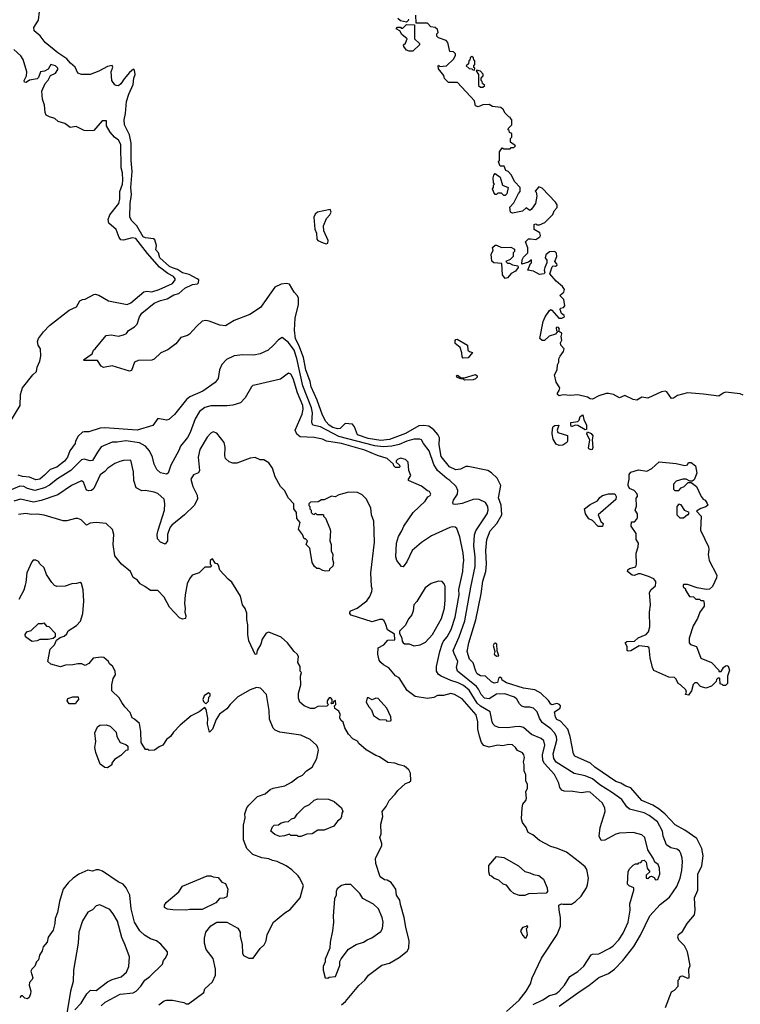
# Model space of a CAD drawing. Extents: x 1793424 to 1900092, y 321114 to 470632.
# Tile 273 of 292: x 1865693 to 1871545, y 454389 to 462389. Entities that reach past the tile are written whole.
import ezdxf

# ---------------------------------------------------------------- set-up
doc = ezdxf.new("R2010")
doc.units = 0

msp = doc.modelspace()

# ---------------------------------------------------------------- linework, layer by layer
at = {"layer": '0CON05XD'}
for points in [[(1870937, 454363), (1870985, 454490), (1871010, 454505), (1871040, 454535), (1871040, 454585), (1871050, 454595), (1871051.7, 454608.3), (1871061.7, 454618.3), (1871075, 454620), (1871115, 454600), (1871130, 454605), (1871127, 454673), (1871137.5, 454705), (1871117.5, 454815), (1871093, 454863), (1871045, 454910), (1871037.5, 454935), (1871043.6, 454956.4), (1871075, 454980), (1871113.9, 455046.1), (1871172.5, 455115), (1871177.5, 455155), (1871172.5, 455255), (1871200, 455315), (1871200.5, 455340.5), (1871200.8, 455445), (1871232.5, 455515), (1871242.5, 455595), (1871232, 455655), (1871192, 455735), (1871094.5, 455804.5), (1871016, 455846), (1870935, 455932.9), (1870885, 455973.5), (1870835, 456006.5), (1870744, 456045), (1870657.3, 456147.3), (1870615, 456160.6), (1870575, 456184.4), (1870535, 456198.9), (1870362.5, 456315), (1870327.6, 456347.6), (1870202.5, 456405), (1870190, 456425), (1870164.2, 456564.2), (1870143.8, 456625), (1870085, 456690), (1870055, 456704), (1870043, 456723), (1870036.7, 456765), (1870082.5, 456795), (1870085.8, 456815), (1870076.7, 456825), (1870055, 456834.2), (1870015, 456822.5), (1870005, 456827.5), (1869987, 456857), (1869925, 456916.7), (1869875, 456944.2), (1869785, 456958.6), (1869645, 457001.2), (1869611.7, 457021.7), (1869607, 457037), (1869595, 457047.5), (1869580, 457035), (1869572.5, 457005), (1869545, 456999.2), (1869525, 457010), (1869476.2, 457055), (1869435, 457057.5), (1869408.8, 457075), (1869396.7, 457095), (1869375, 457162.5), (1869344.5, 457194.5), (1869327.5, 457255), (1869341.4, 457325), (1869397.9, 457512.1), (1869439.2, 457725), (1869455, 457827.5), (1869478.1, 457905), (1869482.7, 457965), (1869477.1, 458075), (1869486.9, 458165), (1869514.6, 458235.4), (1869567.5, 458295), (1869608, 458365), (1869602.9, 458445), (1869580.8, 458505), (1869600, 458605), (1869570, 458665), (1869525, 458708), (1869495, 458726.2), (1869335, 458760), (1869315, 458760), (1869272.3, 458737.7), (1869235, 458731.4), (1869182.5, 458755), (1869115, 458841.2), (1869100, 458935), (1869102.4, 458992.4), (1869088.3, 459018.3), (1869055, 459055.6), (1869015.3, 459085.3), (1868975, 459092.7), (1868935, 459088.8), (1868825, 459027.9), (1868695, 458977.5), (1868625, 458970.3), (1868524, 458985), (1868434.8, 459014.8), (1868411.7, 459081.7), (1868395, 459102.5), (1868335, 459107.5), (1868295, 459068), (1868276, 459064), (1868235, 459075.3), (1868206.2, 459095), (1868179.6, 459125), (1868151.5, 459175), (1868108.2, 459298.2), (1868061.1, 459405), (1868050.8, 459450.8), (1868015.5, 459544.5), (1867998.2, 459645), (1867960, 459745), (1867933.5, 459795), (1867923.6, 459866.4), (1867930, 459965), (1867958.1, 460075), (1867957.1, 460127.1), (1867950, 460145), (1867921.2, 460175), (1867885, 460240), (1867856.2, 460246.2), (1867815, 460240.8), (1867764, 460215), (1867648.7, 460051.3), (1867562.5, 459995), (1867435, 459944.2), (1867365, 459903.1), (1867317.4, 459907.4), (1867230.9, 459940.9), (1867205, 459944.2), (1867175, 459938.8), (1867130.5, 459899.5), (1867072.5, 459835), (1867055.9, 459824.1), (1867002.7, 459807.3), (1866961.2, 459755), (1866895, 459705.7), (1866837.7, 459682.3), (1866785, 459630), (1866765, 459623.3), (1866655, 459620), (1866625, 459607.5), (1866600.7, 459539.3), (1866585, 459533.8), (1866445, 459577.5), (1866373.6, 459563.6), (1866353.6, 459573.6), (1866325, 459620), (1866215, 459620), (1866210, 459625), (1866280, 459675), (1866292.5, 459705), (1866306.4, 459713.6), (1866395, 459823.3), (1866435, 459830), (1866495, 459817.5), (1866535, 459827.5), (1866559.3, 459840.7), (1866577, 459863), (1866625, 459892.5), (1866647.5, 459915), (1866666, 459975), (1866685, 460004.2), (1866785, 460085.7), (1866835, 460107.8), (1866889.1, 460120.9), (1866945, 460152.9), (1866985, 460164), (1867035, 460209.2), (1867095, 460238), (1867136, 460244), (1867145, 460252.5), (1867146.2, 460275), (1867135, 460283.8), (1867068.7, 460318.7), (1867015, 460332.7), (1866975, 460359.1), (1866935, 460372.5), (1866910, 460385), (1866831.5, 460455), (1866820, 460495), (1866798.8, 460518.8), (1866803.5, 460555), (1866791.5, 460601.5), (1866779.1, 460609.1), (1866715, 460616.7), (1866695, 460625.6), (1866645, 460713.1), (1866602.2, 460755), (1866587.8, 460785), (1866589.1, 460895), (1866602, 460968), (1866594.1, 461025), (1866606.1, 461155), (1866597.8, 461245), (1866597.3, 461385), (1866583.3, 461455), (1866542.7, 461535), (1866540, 461575), (1866552.6, 461627.4), (1866560.9, 461725), (1866578.4, 461785), (1866615, 461862.5), (1866620.6, 461915), (1866631.2, 461945), (1866625, 461980), (1866616.4, 461986.4), (1866585, 461961.2), (1866540.9, 461909.1), (1866515, 461867.5), (1866495, 461853.3), (1866475, 461853.8), (1866465, 461861.2), (1866440.9, 461895), (1866436.2, 461965), (1866448.1, 462005), (1866445, 462017.5), (1866405, 462007.9), (1866335, 461972.2), (1866264.6, 461945.4), (1866195, 461944.4), (1866165.6, 461955.6), (1866142.2, 462005), (1866105.5, 462035), (1866075, 462072.2), (1866001.5, 462121.5), (1865900, 462205), (1865858, 462258), (1865809.1, 462299.1), (1865808.6, 462325), (1865844.2, 462385.8), (1865853.3, 462455)], [(1868850, 462395), (1868848.3, 462381.7), (1868835, 462370), (1868785, 462380), (1868765, 462400)], [(1871370.8, 459329.2), (1871247.1, 459347.1), (1871115, 459356.7), (1871035, 459335.6), (1871003.3, 459315), (1870985, 459310.8), (1870948, 459365), (1870935, 459372), (1870905, 459365.6), (1870795, 459314.3), (1870745, 459322), (1870705, 459296.7), (1870675, 459303.8), (1870606.8, 459336.8), (1870565, 459316.2), (1870515, 459343.8), (1870475, 459353.3), (1870457, 459353), (1870395, 459333.3), (1870344.4, 459305.6), (1870325, 459308.9), (1870303.4, 459323.4), (1870225, 459342.2), (1870165, 459334.5), (1870107.8, 459342.2), (1870075, 459332), (1870061.2, 459345), (1870061.2, 459355), (1870074.4, 459375.6), (1870078.1, 459398.1), (1870048.8, 459445), (1870036.2, 459505), (1870058, 459545), (1870060, 459585), (1870072.3, 459607.7), (1870071.9, 459635), (1870080.8, 459655), (1870107.9, 459692.1), (1870115.7, 459715), (1870087.5, 459745), (1870086, 459765), (1870095.8, 459785), (1870090.5, 459815), (1870095.9, 459835.9), (1870093.3, 459845), (1870070, 459855), (1870075.7, 459874.3), (1870068.3, 459888.3), (1870055, 459891.2), (1870048.8, 459885), (1870051.2, 459865), (1870060, 459855), (1870045, 459833.3), (1869993.1, 459816.9), (1869955, 459782.5), (1869935, 459783.3), (1869918.3, 459798.3), (1869943, 459937), (1869960, 459975), (1869995, 460027.5), (1870005, 460033.3), (1870015, 460030), (1870070, 459965), (1870096.6, 459963.4), (1870116.2, 459975), (1870113.3, 459985), (1870092.4, 460002.4), (1870081.1, 460035), (1870084.7, 460045.3), (1870108.6, 460051.4), (1870120.6, 460065), (1870111.1, 460115), (1870081.9, 460145), (1870085.7, 460155), (1870111.4, 460175), (1870116.4, 460196.4), (1870102.1, 460222.1), (1870050, 460265), (1869997.5, 460325), (1870017.5, 460382.5), (1870025, 460390), (1870045, 460387.5), (1870056.7, 460395), (1870056.2, 460405), (1870038.8, 460425), (1870055.5, 460464.5), (1870053.2, 460493.2), (1870040, 460505), (1869996.4, 460503.6), (1869965, 460480), (1869960, 460455), (1869972.5, 460435), (1869973.3, 460415), (1869957.5, 460375), (1869951.2, 460355), (1869956.7, 460335), (1869952.5, 460325), (1869915, 460318), (1869865, 460346.7), (1869820, 460355), (1869841.7, 460408.3), (1869850, 460415), (1869848.3, 460438.3), (1869825, 460420), (1869771.7, 460401.7), (1869773, 460437), (1869785, 460460), (1869820, 460495), (1869820, 460535), (1869800, 460585), (1869825, 460607.5), (1869845, 460610), (1869885, 460602.5), (1869917.5, 460625), (1869922.5, 460635), (1869918.3, 460658.3), (1869870, 460685), (1869870, 460725), (1869885, 460730), (1869893, 460723), (1869915, 460722.5), (1869958.8, 460741.2), (1870023.6, 460806.4), (1870033.8, 460835), (1870056.6, 460863.4), (1870056.4, 460885), (1870045, 460906.2), (1869935, 461020), (1869908.3, 461031.7), (1869880, 460995), (1869887, 460987), (1869892.5, 460955), (1869882.5, 460895), (1869849.3, 460850.7), (1869835, 460840), (1869805, 460860), (1869776.4, 460833.6), (1869695, 460817.5), (1869677.5, 460825), (1869673.6, 460866.4), (1869705, 460900), (1869743, 460977), (1869757, 460993), (1869756.7, 461025), (1869712.5, 461075), (1869686.4, 461126.4), (1869660, 461155), (1869640, 461165), (1869628.3, 461198.3), (1869595, 461200), (1869580, 461235), (1869590, 461245), (1869590, 461315), (1869611.7, 461348.3), (1869625, 461340), (1869675, 461340), (1869685, 461350), (1869705, 461350), (1869720, 461365), (1869680, 461395), (1869680, 461425), (1869690, 461435), (1869690, 461465), (1869671.7, 461471.7), (1869668.3, 461488.3), (1869660, 461495), (1869661.7, 461508.3), (1869690, 461535), (1869690, 461575), (1869680, 461585), (1869680, 461595), (1869665, 461600), (1869635, 461630), (1869619.3, 461659.3), (1869600, 461675), (1869533, 461683), (1869505, 461700), (1869455, 461697.5), (1869415, 461682.5), (1869395, 461690), (1869385, 461730), (1869248.3, 461878.3), (1869175, 461880), (1869141.7, 461911.7), (1869137, 461937), (1869095, 461990), (1869090, 462015), (1869095, 462020), (1869105, 462010), (1869160, 462015), (1869215, 462070), (1869231.7, 462098.3), (1869231.7, 462111.7), (1869217, 462127), (1869185, 462130), (1869170, 462205), (1869155, 462220), (1869093, 462243), (1869080, 462255), (1869080, 462275), (1869090, 462285), (1869085, 462310), (1869067, 462327), (1869031.7, 462331.7), (1869005, 462360), (1868911.7, 462361.7), (1868910, 462425)], [(1868885, 462132.5), (1868855, 462132.5), (1868835, 462142.5), (1868811.7, 462171.7), (1868810, 462185), (1868825, 462200), (1868840, 462235), (1868795, 462270), (1868780, 462300), (1868750, 462315), (1868761.7, 462328.3), (1868785, 462330), (1868791.7, 462321.7), (1868805, 462320), (1868835, 462350), (1868898.3, 462348.3), (1868900, 462235), (1868940, 462195), (1868940, 462185), (1868885, 462132.5)], [(1865611.9, 459115), (1865696.7, 459255), (1865698.4, 459345), (1865715, 459397.5), (1865798.9, 459505), (1865828.8, 459531.2), (1865833.9, 459565), (1865857.1, 459615), (1865865.6, 459655), (1865861.2, 459715), (1865843.8, 459745), (1865836.2, 459775), (1865845, 459800), (1865885, 459853.8), (1865935, 459905.8), (1866095, 460030), (1866153, 460057), (1866180, 460105), (1866203.6, 460116.4), (1866225, 460117.5), (1866295, 460156.7), (1866305, 460160), (1866335, 460150), (1866415, 460104), (1866565, 460075.6), (1866595, 460089.2), (1866701.1, 460178.9), (1866725, 460184.3), (1866765, 460178.9), (1866825, 460197.5), (1866933.9, 460246.1), (1866955.7, 460275), (1866955.8, 460285), (1866941.5, 460301.5), (1866896, 460326), (1866829.3, 460379.3), (1866729.3, 460489.3), (1866635, 460612.5), (1866605, 460618), (1866535, 460598.8), (1866515, 460601.2), (1866499.7, 460619.7), (1866476, 460685), (1866416.2, 460735), (1866412.5, 460765), (1866426, 460805), (1866497.5, 460895), (1866507.1, 460935), (1866505.7, 460994.3), (1866526.8, 461053.2), (1866530.6, 461085), (1866528.2, 461145), (1866515.6, 461185), (1866514.2, 461374.2), (1866495, 461410), (1866463.6, 461433.6), (1866427.5, 461475), (1866398.3, 461528.3), (1866398.3, 461568.3), (1866361.7, 461568.3), (1866295, 461490), (1866235, 461487.5), (1866215, 461490), (1866151.7, 461521.7), (1866103, 461513), (1866060, 461545), (1866005, 461562.5), (1865977, 461587), (1865935, 461598.8), (1865907.5, 461615), (1865900, 461635), (1865893.8, 461695), (1865877.5, 461745), (1865871.7, 461808.3), (1865899.3, 461870.7), (1865925, 461897.5), (1865942.5, 461935), (1865983.3, 461955), (1866002.5, 461985), (1866002.5, 461995), (1865982.5, 462015), (1865945, 462026.7), (1865923, 461987), (1865895, 461972.5), (1865862.5, 461965), (1865845, 461920), (1865835, 461910), (1865773, 461897), (1865745, 461880), (1865733, 461883), (1865730, 461895), (1865747, 461933), (1865750, 461965), (1865722, 462065), (1865701.2, 462095), (1865645, 462146.2)], [(1869385, 461980), (1869390, 461995), (1869381.7, 462001.7), (1869380, 462015), (1869390, 462025), (1869390, 462055), (1869381.7, 462061.7), (1869378.3, 462078.3), (1869365, 462090), (1869351.7, 462078.3), (1869348.3, 462061.7), (1869340, 462055), (1869338.3, 462031.7), (1869320, 462015), (1869341.7, 461991.7), (1869365, 461990), (1869371.7, 461981.7), (1869385, 461980)], [(1869455, 461840), (1869470, 461855), (1869451.7, 461871.7), (1869448.3, 461888.3), (1869440, 461895), (1869440, 461915), (1869457, 461933), (1869457, 461947), (1869435, 461970), (1869405, 461980), (1869400, 461975), (1869420, 461945), (1869420, 461855), (1869435, 461840), (1869455, 461840)], [(1869635, 460960), (1869625, 460960), (1869605, 460980), (1869575, 460980), (1869565, 460970), (1869555, 460970), (1869542.5, 460985), (1869532.5, 461015), (1869540, 461025), (1869540, 461045), (1869547.5, 461052.5), (1869540, 461065), (1869537.5, 461105), (1869542.5, 461125), (1869555, 461140), (1869595, 461110), (1869613.6, 461043.6), (1869660, 461025), (1869650, 460975), (1869635, 460960)], [(1868183, 460567), (1868195, 460572.5), (1868197.8, 460595), (1868162, 460675), (1868158.8, 460715), (1868183.8, 460775), (1868212.5, 460805), (1868222.5, 460825), (1868215, 460847.5), (1868110, 460825), (1868091.7, 460808.3), (1868082.5, 460785), (1868088.3, 460688.3), (1868102.5, 460655), (1868106.2, 460605), (1868113.3, 460595), (1868156.2, 460575), (1868183, 460567)], [(1869635, 460287.5), (1869612.5, 460315), (1869608.3, 460408.3), (1869543.6, 460413.6), (1869528.3, 460428.3), (1869522.5, 460485), (1869537.5, 460515), (1869533, 460537), (1869553, 460557), (1869565, 460557.5), (1869605, 460537.5), (1869681.7, 460541.7), (1869710, 460525), (1869710, 460505), (1869700, 460495), (1869700, 460465), (1869675, 460440), (1869640, 460425), (1869655, 460410), (1869671.7, 460411.7), (1869695, 460397.5), (1869738.3, 460388.3), (1869740, 460375), (1869720, 460345), (1869685, 460327.5), (1869655, 460292.5), (1869635, 460287.5)], [(1870075, 454374.3), (1870243.7, 454496.3), (1870315, 454540.8), (1870395, 454606.2), (1870475, 454640), (1870522, 454675), (1870590, 454745), (1870681.7, 454858.3), (1870735, 454951.2), (1870811.3, 455108.7), (1870895, 455199.2), (1870969.3, 455260.7), (1871028.6, 455345), (1871055.7, 455414.3), (1871070.8, 455475), (1871075.9, 455545.9), (1871074, 455575), (1871061.2, 455615), (1871050, 455635), (1871029.7, 455649.7), (1870981.3, 455661.3), (1870946, 455685), (1870919.2, 455755), (1870912.2, 455795), (1870871.5, 455871.5), (1870805, 455921.9), (1870764, 455945), (1870645, 455975.7), (1870623, 455993), (1870581.7, 456051.7), (1870508.1, 456108.1), (1870405, 456171.5), (1870345, 456220), (1870285, 456245.5), (1870195, 456264.2), (1870050, 456355), (1870031.5, 456385), (1870025.4, 456425), (1870054.6, 456535), (1870052.1, 456565), (1870035, 456595.5), (1870005, 456626.5), (1869935, 456678), (1869913.7, 456713.7), (1869894.4, 456764.4), (1869865, 456793.8), (1869835, 456804.2), (1869795, 456804.2), (1869771.7, 456811.7), (1869750.9, 456830.9), (1869729.4, 456869.4), (1869710.8, 456885), (1869631.7, 456911.7), (1869565, 456907.7), (1869505, 456870.8), (1869467.2, 456877.2), (1869441.5, 456905), (1869419.6, 456949.6), (1869401.3, 456971.3), (1869247.1, 457095), (1869239.2, 457125), (1869251.9, 457175), (1869220.3, 457240.3), (1869214.4, 457265), (1869261.8, 457375), (1869307.5, 457505), (1869357.4, 457777.4), (1869390.8, 457945), (1869391.5, 458025), (1869380.4, 458115), (1869386.9, 458203.1), (1869396.9, 458235), (1869488.6, 458375), (1869496.8, 458403.2), (1869495.6, 458435), (1869475, 458465.6), (1869425, 458490.6), (1869405, 458494.4), (1869375, 458490.5), (1869285, 458457.5), (1869235, 458450), (1869213.3, 458453.3), (1869210, 458465), (1869216.2, 458485), (1869248, 458535), (1869250, 458565), (1869238.8, 458595), (1869187.1, 458645), (1869160.7, 458660.7), (1869086.2, 458726.2), (1869056.9, 458775), (1869018.1, 458885), (1868971.2, 458945), (1868955.7, 458975.7), (1868941.7, 458981.7), (1868895, 458981.1), (1868836.5, 458963.5), (1868775, 458937.2), (1868715, 458923.4), (1868645, 458917.4), (1868576.6, 458926.6), (1868285, 459002.5), (1868135, 459080), (1868073.7, 459093.7), (1868064.4, 459115), (1868070, 459195), (1868063.5, 459235), (1867993.3, 459415), (1867944.7, 459635.3), (1867922.6, 459705), (1867876.7, 459766.7), (1867825, 459808), (1867795, 459788), (1867753.8, 459745), (1867710, 459705), (1867645, 459674), (1867595, 459663.8), (1867505, 459667.5), (1867435, 459657.5), (1867370.9, 459629.1), (1867333.2, 459586.8), (1867316.2, 459545), (1867303.8, 459475), (1867279.5, 459440.5), (1867179.3, 459370.7), (1867075.5, 459324.5), (1867047, 459303), (1866949.1, 459180.9), (1866905, 459140), (1866885, 459136.2), (1866815, 459150), (1866775, 459091.2), (1866647, 459053), (1866385, 459074.3), (1866345, 459069.2), (1866255, 459041.2), (1866215, 459041.2), (1866202.7, 459037.3), (1866166.7, 459005), (1866146.7, 458965), (1866142, 458945), (1866100.8, 458885), (1866080.6, 458835), (1866056.9, 458803.1), (1865995.3, 458754.7), (1865939.2, 458735), (1865895, 458687.8), (1865855, 458655.6), (1865825, 458650.6), (1865772.5, 458672.5), (1865715, 458678.2), (1865680.9, 458689.1)], [(1869295, 459640), (1869285, 459650), (1869283, 459683), (1869270, 459725), (1869228.3, 459758.3), (1869228.3, 459781.7), (1869235, 459790), (1869245, 459792.5), (1869330, 459745), (1869333, 459703), (1869345, 459692.5), (1869370, 459685), (1869335, 459642.5), (1869295, 459640)], [(1869862.3, 454387.7), (1869942, 454425), (1869995, 454460), (1870046.2, 454475), (1870074.2, 454495), (1870117.1, 454545), (1870160, 454615), (1870225, 454655.8), (1870275, 454698.8), (1870335, 454790), (1870345, 454796.2), (1870395, 454800), (1870485, 454844.2), (1870513.8, 454865), (1870557.4, 454912.6), (1870595, 454966.7), (1870634.2, 455055), (1870651.2, 455155), (1870648.8, 455205), (1870680, 455315), (1870680, 455335), (1870641.7, 455351.7), (1870630, 455365), (1870633, 455467), (1870647, 455493), (1870675, 455520), (1870695, 455530), (1870715, 455530), (1870721.7, 455538.3), (1870738.3, 455541.7), (1870751.7, 455558.3), (1870765, 455560), (1870780, 455545), (1870790, 455495), (1870810, 455465), (1870781.7, 455438.3), (1870780, 455415), (1870795, 455410), (1870811.7, 455428.3), (1870825, 455430), (1870845, 455420), (1870855, 455400), (1870875, 455402.5), (1870892.5, 455445), (1870887.5, 455495), (1870877.5, 455525), (1870850, 455545), (1870836.7, 455576.7), (1870793.3, 455645), (1870768.8, 455745), (1870745, 455766.7), (1870673.9, 455786.1), (1870565, 455780), (1870535, 455772.5), (1870445, 455722.5), (1870415, 455720), (1870400, 455755), (1870407.5, 455825), (1870448.8, 455955), (1870443.9, 455983.9), (1870424, 456025), (1870325, 456112), (1870305, 456115.8), (1870255, 456107.5), (1870185, 456119.2), (1870115, 456122), (1870095, 456130), (1870080.6, 456150.6), (1870071.4, 456185), (1870037.1, 456255), (1869954.4, 456345), (1869940.2, 456370.2), (1869937.7, 456415), (1869956.4, 456495), (1869949.1, 456529.1), (1869928, 456548), (1869850.2, 456580.2), (1869785, 456637.1), (1869755, 456646.7), (1869715, 456643.1), (1869655.7, 456634.3), (1869585, 456637.1), (1869555, 456648), (1869538, 456665), (1869530, 456685), (1869514, 456765), (1869435, 456811.8), (1869407.3, 456835), (1869342.2, 456942.2), (1869298.3, 456978.2), (1869255, 457001.5), (1869195, 457020.4), (1869116.2, 457056.2), (1869095, 457070), (1869077.5, 457095), (1869077.1, 457135), (1869104.4, 457255), (1869124.5, 457315), (1869135, 457340.8), (1869163.3, 457375), (1869196.2, 457435), (1869229.1, 457535), (1869260.5, 457715), (1869260.2, 457759.8), (1869291.1, 457905), (1869294.3, 457954.3), (1869298.9, 457995), (1869294.4, 458055), (1869267, 458187), (1869242.5, 458255), (1869230, 458265), (1869208, 458268), (1869186.1, 458263.9), (1869037.5, 458195), (1868955, 458140), (1868880, 458075), (1868838, 457985), (1868806.1, 457943.9), (1868792.5, 457945), (1868754.3, 457994.3), (1868748, 458025), (1868752.9, 458135), (1868770.3, 458189.7), (1868797.5, 458235), (1868811.2, 458275), (1868888.8, 458385), (1868985, 458477.5), (1869007, 458513), (1869025, 458522.5), (1869032.5, 458535), (1869020, 458555), (1869005, 458560), (1868955, 458600), (1868850, 458645), (1868850, 458655), (1868870, 458685), (1868852.5, 458725), (1868847.5, 458795), (1868826.1, 458816.1), (1868785, 458826.7), (1868760, 458815), (1868750, 458805), (1868750, 458795), (1868778.3, 458768.3), (1868780, 458755), (1868775, 458750), (1868745, 458750), (1868730, 458765), (1868728.3, 458778.3), (1868677.5, 458825), (1868599.1, 458849.1), (1868495, 458891.8), (1868305, 458946.1), (1868185.6, 458965.6), (1868151.2, 458981.2), (1868085.4, 458995.4), (1867970.9, 459000.9), (1867942.1, 459022.1), (1867930.8, 459055), (1867987.5, 459185), (1867995.4, 459224.6), (1867991.8, 459255), (1867948.7, 459358.7), (1867915, 459473.3), (1867895, 459510), (1867875, 459516.7), (1867810.5, 459469.5), (1867612.5, 459422.5), (1867585, 459416.2), (1867575, 459407.5), (1867524.1, 459315.9), (1867485, 459276.2), (1867425, 459258), (1867375, 459250.8), (1867245, 459252.9), (1867195, 459238.1), (1867153.7, 459206.3), (1867117.5, 459145), (1867077.5, 459035), (1867055.5, 458994.5), (1866998.8, 458925), (1866985, 458887.5), (1866919.3, 458770.7), (1866897.5, 458705), (1866885, 458697.5), (1866836.4, 458706.4), (1866806.2, 458735), (1866785, 458777.5), (1866770, 458835), (1866746.2, 458886.2), (1866713.7, 458923.7), (1866665, 458951.1), (1866555, 458968.5), (1866485, 458956.9), (1866443.4, 458956.6), (1866355, 458918), (1866325, 458874.3), (1866285, 458808.8), (1866265, 458803.8), (1866217.3, 458817.3), (1866195, 458812.5), (1866107.1, 458725), (1866000.5, 458659.5), (1865933.9, 458606.1), (1865895, 458584.5), (1865815, 458564.6), (1865755, 458580.4), (1865725, 458595.4), (1865695, 458598.8), (1865590, 458555)], [(1869305, 459460), (1869295, 459470), (1869275, 459470), (1869245, 459482.5), (1869240, 459495), (1869245, 459500), (1869255, 459497.5), (1869275, 459480), (1869305, 459480), (1869395, 459506.7), (1869407.5, 459495), (1869407.5, 459485), (1869395, 459470), (1869375, 459462.5), (1869305, 459460)], [(1871568.8, 459338.8), (1871545, 459348.8), (1871425, 459362.2), (1871405, 459355.6), (1871370.8, 459329.2)], [(1870285, 459057.5), (1870225, 459092.5), (1870205, 459093.8), (1870175, 459080), (1870167.5, 459095), (1870167.5, 459115), (1870225.8, 459124.2), (1870236.2, 459135), (1870243.9, 459166.1), (1870267.5, 459177.5), (1870275, 459140), (1870296.7, 459095), (1870295, 459060), (1870285, 459057.5)], [(1870075, 458930), (1870049.3, 458939.3), (1870025, 458980), (1870016.7, 459025), (1870020, 459065), (1870026.4, 459083.6), (1870038.3, 459091.7), (1870070, 459095), (1870057.1, 459055), (1870064.4, 459034.4), (1870141.7, 459011.7), (1870142.5, 458965), (1870136.4, 458953.6), (1870105, 458932.5), (1870075, 458930)], [(1869645, 454329.2), (1869748, 454422), (1869805, 454496.7), (1869842, 454555), (1869856, 454605), (1869931.2, 454765), (1870058.8, 454955), (1870085.8, 455025), (1870086, 455095), (1870073.8, 455155), (1870072.5, 455195), (1870093.6, 455206.4), (1870103.6, 455203.6), (1870175, 455203.3), (1870207.5, 455225), (1870252.3, 455267.7), (1870295.7, 455334.3), (1870305, 455360), (1870312, 455415), (1870298.8, 455485), (1870285.7, 455505.7), (1870240, 455545), (1870132.5, 455625), (1870060, 455655), (1870005, 455670), (1869915, 455718.8), (1869860, 455765), (1869821.2, 455785), (1869806.7, 455825), (1869776.7, 455865), (1869768.8, 455895), (1869772.5, 455985), (1869780, 456015), (1869802.5, 456045), (1869807.5, 456065), (1869803.3, 456115), (1869817.5, 456145), (1869817.5, 456175), (1869802.5, 456205), (1869803, 456253), (1869790, 456285), (1869790, 456335), (1869783.3, 456355), (1869793.3, 456395), (1869787.5, 456415), (1869775, 456432.5), (1869735, 456450), (1869720, 456475), (1869695, 456496), (1869665, 456500.8), (1869615, 456490), (1869575, 456494), (1869505, 456478), (1869461.2, 456491.2), (1869443.8, 456515), (1869427, 456567), (1869414.4, 456625), (1869413.1, 456685), (1869400.2, 456740.2), (1869285, 456870), (1869225, 456905.8), (1869195, 456914.2), (1869135, 456898.8), (1869085, 456896.7), (1869055, 456882.5), (1869005, 456873.3), (1868905, 456890), (1868838.3, 456938.3), (1868775, 457042.5), (1868745, 457057.5), (1868691.7, 457121.7), (1868646.4, 457146.4), (1868625, 457167.5), (1868612.5, 457185), (1868600, 457235), (1868603.3, 457285), (1868649.3, 457310.7), (1868683, 457347), (1868738.3, 457351.7), (1868737, 457397), (1868680.7, 457430.7), (1868667.5, 457475), (1868652.5, 457505), (1868640, 457515), (1868615, 457516.2), (1868555, 457496), (1868385, 457550), (1868373.3, 457565), (1868373.3, 457575), (1868382.5, 457585), (1868433.6, 457606.4), (1868512.1, 457667.9), (1868537, 457703), (1868552.5, 457742.5), (1868556.1, 457763.9), (1868550, 457785), (1868544, 457895), (1868574, 458145), (1868570, 458315), (1868550, 458365), (1868543.3, 458423.3), (1868505.8, 458495.8), (1868475, 458527.5), (1868435, 458546.7), (1868365, 458550), (1868285, 458527.5), (1868255, 458512.5), (1868225, 458516.7), (1868165, 458487.5), (1868145, 458487.5), (1868117, 458473), (1868055, 458470), (1868040, 458455), (1868041.7, 458441.7), (1868050, 458435), (1868050, 458415), (1868060, 458405), (1868060, 458385), (1868070, 458375), (1868085, 458370), (1868095, 458380), (1868105, 458370), (1868155, 458370), (1868160, 458365), (1868160, 458355), (1868175, 458340), (1868212.5, 458255), (1868216.7, 458235), (1868212.5, 458155), (1868222.5, 458125), (1868223.6, 458073.6), (1868236.7, 458045), (1868233.3, 458005), (1868240, 457975), (1868235, 457950), (1868210, 457925), (1868205, 457910), (1868175, 457907.5), (1868155, 457913.3), (1868125, 457930), (1868105, 457930), (1868087.5, 457945), (1868068.3, 457978.3), (1868050, 458095), (1868020, 458125), (1868030, 458155), (1868015, 458170), (1868001.7, 458171.7), (1867990, 458205), (1867958.3, 458248.3), (1867970, 458305), (1867942.5, 458335), (1867940, 458385), (1867920, 458415), (1867920, 458455), (1867875, 458502.5), (1867844, 458564), (1867811.2, 458595), (1867766.7, 458675), (1867745.9, 458745.9), (1867715, 458787.5), (1867675, 458812.5), (1867645, 458813.3), (1867605, 458833.3), (1867565, 458826.7), (1867455, 458786.7), (1867425, 458786.7), (1867395, 458796.7), (1867363.8, 458825), (1867358.8, 458845), (1867362.5, 458915), (1867354, 458955), (1867295, 459030), (1867265, 459040), (1867245, 459030), (1867215, 458996.2), (1867155, 458896.7), (1867142.5, 458835), (1867153.9, 458726.1), (1867143.6, 458706.4), (1867105, 458690), (1867082, 458655), (1867098.8, 458595), (1867134, 458525), (1867135.8, 458495), (1867124.2, 458465), (1867108.7, 458441.3), (1867030.8, 458365), (1866927.3, 458282.7), (1866913.8, 458265), (1866901.7, 458231.7), (1866893.8, 458205), (1866893.8, 458155), (1866875, 458127.5), (1866835, 458143.8), (1866812.3, 458172.3), (1866810, 458205), (1866817.7, 458242.3), (1866870, 458405), (1866872.5, 458455), (1866865, 458492.5), (1866815, 458540), (1866785, 458551.2), (1866715, 458563.3), (1866685, 458560), (1866637.5, 458585), (1866620, 458645), (1866616.1, 458716.1), (1866595, 458810), (1866535, 458806.7), (1866505, 458798.8), (1866465, 458782.5), (1866407.5, 458745), (1866383, 458717), (1866345, 458690), (1866295, 458580), (1866275.9, 458564.1), (1866255, 458560), (1866235, 458566.7), (1866210.3, 458630.3), (1866195, 458641.2), (1866114.3, 458605.7), (1866002.4, 458527.6), (1865866.4, 458483.6), (1865805, 458470), (1865697.9, 458492.1), (1865645, 458476.7)], [(1870335, 458893.8), (1870315, 458902.5), (1870311.7, 458911.7), (1870321.7, 458971.7), (1870300, 459025), (1870305, 459040), (1870335, 459027.5), (1870348.3, 459008.3), (1870343.3, 458975), (1870348, 458912), (1870343, 458897), (1870335, 458893.8)], [(1871125, 456900), (1871100, 456905), (1871107.5, 456925), (1871102.5, 456945), (1871060, 456985), (1871040, 456995), (1871025, 457030), (1871010, 457045), (1870965, 457047.5), (1870842.5, 457102.5), (1870831.2, 457125), (1870813.8, 457205), (1870805, 457286.7), (1870795, 457293.3), (1870725, 457301.2), (1870655, 457261.2), (1870635, 457257.5), (1870627.5, 457265), (1870627.5, 457295), (1870610, 457325), (1870623.6, 457336.4), (1870685, 457338.8), (1870714.5, 457365.5), (1870780, 457395), (1870800, 457415), (1870810, 457455), (1870806.7, 457575), (1870816.2, 457635), (1870807.5, 457735), (1870820.7, 457759.3), (1870855, 457790), (1870860, 457815), (1870860, 457825), (1870842.5, 457845), (1870800, 457865), (1870735, 457887.5), (1870715, 457887.5), (1870685, 457874), (1870667, 457877), (1870630, 457905), (1870631.7, 457918.3), (1870645, 457930), (1870697, 457943), (1870702.5, 457965), (1870700, 458055), (1870716.7, 458105), (1870717.5, 458135), (1870700, 458165), (1870700, 458215), (1870660, 458275), (1870661.7, 458308.3), (1870685, 458310), (1870705, 458330), (1870710, 458345), (1870710, 458375), (1870692.5, 458405), (1870703, 458437), (1870698.3, 458501.7), (1870710, 458515), (1870710, 458525), (1870705, 458540), (1870683, 458563), (1870645, 458580), (1870633.6, 458603.6), (1870634, 458616), (1870643.6, 458656.4), (1870643.3, 458695), (1870655, 458712.5), (1870717, 458733), (1870785, 458720), (1870826.1, 458743.9), (1870885, 458797.5), (1871023.6, 458783.6), (1871095, 458766.7), (1871116.4, 458773.6), (1871125, 458790), (1871145, 458790), (1871180, 458765), (1871191.2, 458705), (1871169.3, 458650.7), (1871155, 458640), (1871135, 458640), (1871105, 458656.7), (1871077, 458657), (1871025, 458640), (1871003.6, 458616.4), (1871002.5, 458575), (1871013, 458563), (1871045, 458562.5), (1871063.6, 458586.4), (1871090, 458595), (1871121.7, 458628.3), (1871145, 458630), (1871190, 458595), (1871227.5, 458515), (1871243.6, 458493.6), (1871260, 458485), (1871277, 458457), (1871280, 458445), (1871265, 458430), (1871225, 458417.5), (1871190, 458395), (1871227.5, 458355), (1871220.7, 458240.7), (1871286.7, 458105), (1871290, 458085), (1871283.3, 458045), (1871292.5, 457995), (1871354, 457875), (1871351.2, 457855), (1871318.8, 457785), (1871295, 457762.5), (1871268.3, 457758.3), (1871195, 457772.5), (1871115, 457800), (1871085, 457800), (1871080, 457795), (1871081.7, 457781.7), (1871100, 457765), (1871100, 457755), (1871131.7, 457701.7), (1871165, 457700), (1871185, 457680), (1871215, 457680), (1871225, 457670), (1871245, 457670), (1871252.5, 457645), (1871252.5, 457625), (1871217.5, 457575), (1871197.5, 457525), (1871162.5, 457465), (1871130, 457365), (1871130, 457325), (1871141.7, 457311.7), (1871190, 457295), (1871225, 457202.5), (1871310, 457165), (1871370, 457105), (1871371.7, 457091.7), (1871388.3, 457091.7), (1871407.5, 457125), (1871425, 457140), (1871435, 457142.5), (1871445.7, 457135.7), (1871456, 457105), (1871440, 457055), (1871440, 456995), (1871425, 456980), (1871405, 456980), (1871398.3, 456988.3), (1871381.7, 456991.7), (1871380, 457035), (1871375, 457040), (1871361.7, 457038.3), (1871351.7, 457028.3), (1871348.3, 457011.7), (1871310, 456975), (1871265, 456957.5), (1871221.7, 456971.7), (1871195, 457000), (1871175, 457000), (1871163, 456987), (1871147.5, 456935), (1871125, 456900)], [(1870425, 458270), (1870391.7, 458271.7), (1870345, 458320), (1870313.6, 458333.6), (1870287.5, 458375), (1870280, 458415), (1870325, 458450), (1870385, 458480), (1870405, 458507.5), (1870426.7, 458523.3), (1870475, 458536.7), (1870525, 458537.5), (1870537.5, 458515), (1870535, 458490), (1870390, 458365), (1870411.7, 458311.7), (1870430, 458295), (1870425, 458270)], [(1871085, 458342.5), (1871115, 458370), (1871125, 458370), (1871130, 458385), (1871095, 458402.5), (1871065, 458447.5), (1871045, 458452.5), (1871030, 458435), (1871030, 458365), (1871053, 458343), (1871085, 458342.5)], [(1868306.2, 454385), (1868338.3, 454411.7), (1868447.3, 454542.7), (1868496.2, 454585), (1868524.2, 454625.8), (1868635, 454706.2), (1868695, 454724), (1868775, 454770), (1868839.5, 454820.5), (1868853.8, 454845), (1868856.2, 454905), (1868827.5, 455015), (1868815.8, 455095), (1868785, 455200), (1868781.2, 455235), (1868754, 455275), (1868747.5, 455325), (1868709.3, 455379.3), (1868676.4, 455396.4), (1868655, 455400), (1868620, 455425), (1868583.9, 455533.9), (1868582.5, 455575), (1868633, 455677), (1868633.3, 455695), (1868616.7, 455745), (1868628.8, 455775), (1868626.4, 455853.6), (1868642.5, 455915), (1868637.5, 455955), (1868670, 455995), (1868693.9, 456046.1), (1868742.5, 456095), (1868762.5, 456125), (1868825, 456182.5), (1868857, 456193), (1868870, 456205), (1868867, 456267), (1868852.5, 456295), (1868817.5, 456325), (1868775, 456333.3), (1868738.3, 456348.3), (1868682.3, 456352.3), (1868615, 456400), (1868585, 456410), (1868507.7, 456457.7), (1868448.3, 456508.3), (1868435, 456527.5), (1868397, 456547), (1868363.9, 456583.9), (1868333.3, 456635), (1868320.7, 456680.7), (1868302.5, 456695), (1868293.3, 456715), (1868296.1, 456746.1), (1868285, 456770), (1868253, 456793), (1868250, 456815), (1868260, 456825), (1868258.3, 456858.3), (1868241.7, 456848.3), (1868238.3, 456831.7), (1868225, 456830), (1868220, 456835), (1868230, 456845), (1868230, 456865), (1868218.3, 456878.3), (1868205, 456880), (1868190, 456855), (1868190, 456835), (1868200, 456825), (1868188.3, 456811.7), (1868115, 456810), (1868085, 456792.5), (1868055, 456793.3), (1868003.9, 456813.9), (1867967.5, 456845), (1867957, 456877), (1867957, 456917), (1867976.7, 456985), (1867972.5, 457055), (1867980, 457085), (1867970, 457095), (1867970, 457135), (1867952.5, 457165), (1867957.5, 457215), (1867947.5, 457235), (1867922.5, 457255), (1867866.7, 457325), (1867815, 457372.5), (1867715, 457413.3), (1867693.3, 457405), (1867661.2, 457355), (1867651.2, 457315), (1867622.5, 457265), (1867616.7, 457235), (1867605, 457230), (1867553.1, 457343.1), (1867544.3, 457395), (1867546.4, 457473.6), (1867536.7, 457515), (1867536.4, 457566.4), (1867523.3, 457605), (1867501.2, 457635), (1867485.9, 457705.9), (1867415, 457820), (1867385, 457843.3), (1867317, 457917), (1867308.3, 457958.3), (1867298.3, 457968.3), (1867281.7, 457971.7), (1867258.3, 458008.3), (1867240, 457995), (1867240, 457965), (1867250, 457955), (1867238.3, 457941.7), (1867195, 457940), (1867150, 457895), (1867093.6, 457876.4), (1867071.2, 457845), (1867054, 457805), (1867036.2, 457715), (1867030, 457645), (1867036.2, 457605), (1867034, 457575), (1867043.3, 457545), (1867040, 457525), (1867015, 457517.5), (1866989.3, 457529.3), (1866910, 457615), (1866866.1, 457696.1), (1866815, 457750), (1866755, 457750), (1866710, 457785), (1866670, 457805), (1866650, 457835), (1866615, 457857.5), (1866592.5, 457905), (1866520, 457965), (1866464.2, 458034.2), (1866451.2, 458125), (1866457.5, 458205), (1866447, 458247), (1866395, 458296.7), (1866315, 458303.8), (1866265, 458298.8), (1866235, 458283.3), (1866192.5, 458325), (1866166.1, 458336.1), (1866145, 458336.7), (1866075, 458316.7), (1866045, 458316.7), (1865892.7, 458362.7), (1865835, 458370.6), (1865785, 458367.5), (1865743.2, 458376.8), (1865682.1, 458367.9)], [(1866521.7, 456841.7), (1866499.3, 456879.3), (1866440, 456935), (1866440, 456985), (1866453, 457037), (1866470, 457065), (1866467.5, 457095), (1866446.4, 457136.4), (1866422.5, 457155), (1866413, 457173), (1866377, 457207), (1866355, 457210), (1866288.3, 457201.7), (1866253, 457157), (1866225, 457142.5), (1866196.1, 457156.1), (1866165, 457156.2), (1866123.6, 457146.4), (1866065, 457143.3), (1866025, 457131.2), (1865945, 457152.5), (1865922.5, 457175), (1865940, 457275), (1865975, 457310), (1865991.7, 457348.3), (1866021.7, 457368.3), (1866055, 457380), (1866075, 457400), (1866087, 457423), (1866155, 457467.5), (1866187.7, 457502.3), (1866205.9, 457564.1), (1866212.5, 457665), (1866207.3, 457757.3), (1866195, 457807.5), (1866185, 457816.7), (1866155, 457807.5), (1866115, 457806.7), (1866063, 457787), (1865995, 457782.5), (1865975, 457792.5), (1865952.5, 457815), (1865911.7, 457881.7), (1865892.5, 457935), (1865857, 457967), (1865845, 457987.5), (1865825, 457997.5), (1865802.5, 457997.5), (1865790, 457985), (1865750, 457895), (1865743.3, 457815), (1865736.4, 457793.6), (1865727.5, 457755), (1865685, 457677.5)], [(1868895, 457302.5), (1868945, 457310), (1868987.7, 457332.3), (1869045.7, 457395), (1869117.8, 457525), (1869142.1, 457607.9), (1869149.4, 457675), (1869148, 457785), (1869141.2, 457805), (1869125, 457823.3), (1869095, 457826.2), (1869035, 457808.8), (1868985.8, 457774.2), (1868918.3, 457661.7), (1868892.5, 457635), (1868887.5, 457585), (1868876.1, 457553.9), (1868853.3, 457525), (1868823, 457467), (1868778.3, 457421.7), (1868777.5, 457405), (1868796.7, 457365), (1868798.3, 457338.3), (1868807, 457327), (1868818.3, 457318.3), (1868855, 457317.5), (1868895, 457302.5)], [(1865795, 457337.5), (1865780, 457345), (1865740, 457375), (1865737.5, 457395), (1865750, 457415), (1865785, 457427.5), (1865845, 457482.5), (1865877.5, 457482.5), (1865888.3, 457488.3), (1865911.7, 457461.7), (1865928.3, 457458.3), (1865980, 457405), (1865980, 457375), (1865965, 457360), (1865925, 457352.5), (1865855, 457352.5), (1865835, 457342.5), (1865795, 457337.5)], [(1869565, 457216.7), (1869585, 457220), (1869571.2, 457261.2), (1869568, 457315), (1869555, 457323.8), (1869545, 457321.2), (1869538.8, 457305), (1869551.2, 457255), (1869546.7, 457235), (1869565, 457216.7)], [(1866823.3, 454385), (1866865, 454416.2), (1866885, 454421.2), (1866935, 454421.2), (1867025, 454402.5), (1867045, 454392.5), (1867063, 454393), (1867187.5, 454485), (1867197.5, 454515), (1867258.3, 454571.7), (1867282.5, 454625), (1867283, 454673), (1867265, 454760), (1867206.7, 454835), (1867193.8, 454885), (1867193.3, 454925), (1867203.8, 454975), (1867244.1, 455025.9), (1867293.6, 455056.4), (1867375, 455056.7), (1867465, 455007.5), (1867482.5, 454975), (1867483.6, 454943.6), (1867500, 454875), (1867502.5, 454805), (1867510, 454785), (1867553.6, 454763.6), (1867590, 454765), (1867645, 454842.5), (1867677, 454873), (1867693.8, 454905), (1867703.8, 454955), (1867753.3, 455055), (1867845, 455131.2), (1867889.7, 455160.3), (1867970, 455255), (1867996.7, 455355), (1867965.8, 455415.8), (1867955, 455433.3), (1867902.7, 455482.7), (1867857.5, 455515), (1867785, 455548), (1867745, 455556), (1867715, 455570.8), (1867659.5, 455579.5), (1867585, 455606.7), (1867536.7, 455655), (1867510, 455725), (1867510.8, 455845), (1867523.8, 455905), (1867522.3, 455937.7), (1867536.1, 455983.9), (1867552.3, 456007.7), (1867623.9, 456076.1), (1867685, 456100), (1867726.4, 456133.6), (1867750, 456145), (1867845, 456163.8), (1867900, 456195), (1867947.7, 456232.3), (1867988.8, 456251.2), (1868023.3, 456285), (1868066.7, 456315), (1868106.7, 456385), (1868120, 456455), (1868113.3, 456475), (1868102.5, 456495), (1868050.5, 456540.5), (1867975, 456576.2), (1867805, 456600), (1867766.4, 456616.4), (1867751.7, 456631.7), (1867721.2, 456705), (1867720, 456775), (1867695.9, 456905.9), (1867648.3, 456958.3), (1867615, 456963.3), (1867565, 456943.3), (1867463, 456887), (1867401.2, 456825), (1867375, 456790), (1867316.7, 456745), (1867288, 456702), (1867257.5, 456625), (1867235, 456600), (1867217.5, 456665), (1867220, 456715), (1867207.5, 456785), (1867195, 456800), (1867150, 456765), (1867085, 456732.5), (1866995, 456657.5), (1866940.7, 456599.3), (1866916.4, 456563.6), (1866885, 456540), (1866856.4, 456493.6), (1866825, 456480), (1866787, 456453), (1866745, 456450), (1866735, 456460), (1866715, 456460), (1866680, 456515), (1866676.7, 456605), (1866665, 456670), (1866626.4, 456706.4), (1866607, 456717), (1866590.7, 456760.7), (1866547.5, 456805), (1866521.7, 456841.7)], [(1867205, 456830), (1867227, 456853), (1867230, 456885), (1867240, 456895), (1867238.3, 456908.3), (1867225, 456920), (1867190, 456895), (1867180, 456865), (1867185, 456850), (1867205, 456830)], [(1866145, 456830), (1866095, 456830), (1866077.5, 456855), (1866082.5, 456875), (1866125, 456887.5), (1866168.3, 456888.3), (1866170, 456865), (1866150, 456845), (1866145, 456830)], [(1868675, 456690), (1868705, 456692.5), (1868710, 456695), (1868707.5, 456725), (1868673.3, 456795), (1868605, 456872.5), (1868585, 456877.5), (1868555, 456862.5), (1868525, 456880), (1868515, 456880), (1868507.5, 456845), (1868527.5, 456805), (1868550.7, 456780.7), (1868566.1, 456736.1), (1868615, 456702.5), (1868665, 456700), (1868675, 456690)], [(1866405, 456310), (1866383, 456313), (1866345, 456340), (1866310, 456435), (1866304, 456475), (1866310, 456525), (1866304, 456595), (1866325, 456642.5), (1866343.6, 456656.4), (1866395, 456660), (1866428.3, 456648.3), (1866475, 456600), (1866482.5, 456565), (1866510, 456515), (1866555, 456500), (1866570, 456485), (1866570, 456455), (1866555, 456450), (1866515, 456410), (1866461.7, 456378.3), (1866441.7, 456348.3), (1866440, 456335), (1866405, 456310)], [(1867975, 455752.5), (1867955, 455752.5), (1867945, 455760), (1867895, 455760), (1867885, 455770), (1867843, 455757), (1867805, 455753.3), (1867765, 455767.5), (1867732.5, 455795), (1867745, 455830), (1867760, 455845), (1867795, 455847.5), (1867816.7, 455863.3), (1867845, 455872.5), (1867877, 455873), (1867900, 455895), (1867926.4, 455903.6), (1867947.5, 455935), (1868005, 455992.5), (1868045, 456013.3), (1868085, 456046.7), (1868115, 456058.8), (1868200, 456055), (1868246.1, 456036.1), (1868307.5, 455985), (1868317.5, 455955), (1868308.3, 455941.7), (1868307, 455913), (1868296.4, 455893.6), (1868275, 455877.5), (1868245, 455837.5), (1868166.4, 455803.6), (1868115, 455802.5), (1868067, 455773), (1868025, 455770), (1867975, 455752.5)], [(1869752.3, 455272.3), (1869705, 455290), (1869680.5, 455310.5), (1869645, 455357.5), (1869620, 455365), (1869585, 455397.5), (1869545, 455410), (1869525, 455430), (1869510, 455435), (1869502.5, 455465), (1869503.6, 455516.4), (1869565, 455590), (1869625, 455582.5), (1869742.5, 455515), (1869795, 455467.5), (1869835, 455457.5), (1869865, 455442.5), (1869910, 455435), (1869947.5, 455405), (1869977.5, 455335), (1869980, 455305), (1869968.3, 455291.7), (1869825, 455286.7), (1869795, 455273.8), (1869752.3, 455272.3)], [(1866355, 454377.1), (1866388, 454405), (1866510, 454470), (1866615, 454482.9), (1866638.8, 454495), (1866676.7, 454535), (1866708, 454585), (1866750, 454615), (1866852.5, 454715), (1866860, 454745), (1866875, 454760), (1866892.5, 454795), (1866892.5, 454815), (1866838.3, 454878.3), (1866803.6, 454903.6), (1866755, 454920), (1866705, 454950), (1866668, 454985), (1866624.4, 455055), (1866597.5, 455165), (1866586.2, 455275), (1866556.1, 455336.1), (1866532.5, 455365), (1866492.5, 455385), (1866365, 455470), (1866335, 455482.5), (1866315, 455482.5), (1866285, 455471.2), (1866245, 455480), (1866172.5, 455445), (1866126.7, 455415), (1866085, 455376.7), (1866046.7, 455325), (1866036.7, 455296.7), (1866016.2, 455225), (1866000, 455135), (1865981.2, 455085), (1865978.8, 455045), (1865965, 454990), (1865923.3, 454935), (1865915.9, 454894.1), (1865883.3, 454855), (1865875.9, 454824.1), (1865853, 454787), (1865845, 454750), (1865830, 454735), (1865815, 454700), (1865790, 454675), (1865783, 454657), (1865800, 454605), (1865795, 454590), (1865772.5, 454565), (1865770, 454545), (1865782.5, 454495), (1865780, 454475), (1865770, 454445), (1865755, 454432.5), (1865735, 454437.5), (1865715, 454457.5), (1865705, 454456.7), (1865692.5, 454445)], [(1867045, 455153.8), (1866937, 455157), (1866893, 455163), (1866870, 455175), (1866870, 455195), (1866882.5, 455215), (1866986.4, 455303.6), (1867015, 455347.5), (1867215, 455432.5), (1867245, 455432.5), (1867263.6, 455423.6), (1867305, 455420), (1867335, 455380), (1867365, 455370), (1867382.5, 455325), (1867375, 455262.5), (1867349.3, 455250.7), (1867315, 455247.5), (1867285, 455212.5), (1867175, 455160), (1867075, 455160), (1867045, 455153.8)], [(1868195, 454600), (1868205, 454610), (1868257.5, 454615), (1868292.5, 454705), (1868293.6, 454736.4), (1868303, 454757), (1868364.1, 454835.9), (1868425, 454873.8), (1868485, 454893.3), (1868515, 454913.3), (1868552.3, 454927.7), (1868625, 454980), (1868640, 455005), (1868643.8, 455055), (1868636, 455095), (1868606.7, 455165), (1868565, 455201.2), (1868478.8, 455248.8), (1868455, 455288.8), (1868381.7, 455361.7), (1868337, 455363), (1868305, 455353.3), (1868272.3, 455327.7), (1868263.3, 455305), (1868263.3, 455275), (1868250, 455245), (1868238, 455105), (1868242, 455055), (1868234, 454985), (1868213, 454893), (1868212.5, 454845), (1868173.6, 454756.4), (1868172.5, 454735), (1868157.5, 454695), (1868157.5, 454665), (1868173, 454603), (1868195, 454600)], [(1866140, 454345), (1866191.7, 454398.3), (1866237.5, 454475), (1866266.4, 454503.6), (1866315, 454500.8), (1866405, 454572.5), (1866445, 454591.4), (1866516.8, 454613.2), (1866560.3, 454649.7), (1866578, 454695), (1866583.9, 454773.9), (1866548.9, 454868.9), (1866521.7, 454931.7), (1866485.7, 455065), (1866452, 455125), (1866425, 455158.8), (1866342.7, 455197.3), (1866315, 455188), (1866284.1, 455155.9), (1866245, 455136.7), (1866202.3, 455067.7), (1866172, 454975), (1866167.5, 454885), (1866128.8, 454665), (1866126.7, 454575), (1866104.1, 454495.9), (1866076.1, 454313.9)], [(1869805, 454930), (1869817.5, 454955), (1869810, 455005), (1869820, 455015), (1869815, 455030), (1869805, 455020), (1869775, 455012.5), (1869760, 454985), (1869775, 454950), (1869795, 454930), (1869805, 454930)]]:
    msp.add_lwpolyline(points, dxfattribs=at)

doc.saveas('drawing.dxf')
